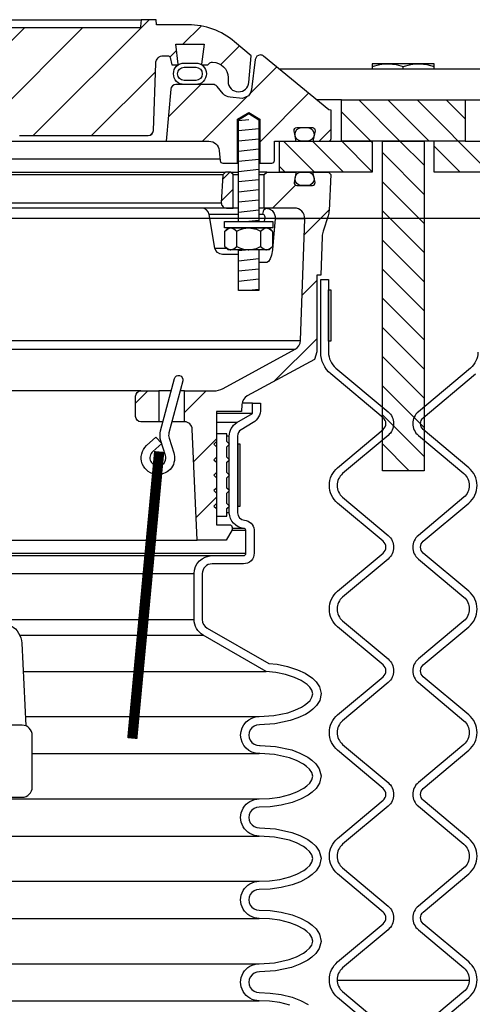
# Model space of a CAD drawing. Extents: x -169 to 6736, y -208 to 3022.
# Tile 555 of 656: x 6044 to 6049, y 974 to 986. Entities that reach past the tile are written whole.
import ezdxf

# ---------------------------------------------------------------- set-up
doc = ezdxf.new("R2010")
doc.units = 0
doc.header["$MEASUREMENT"] = 0
doc.header["$PDSIZE"] = 1
doc.layers.get('DEFPOINTS').update_dxf_attribs({"linetype": 'CONTINUOUS'})
for name, color, linetype in [('DIM', 3, 'CONTINUOUS'), ('FILL-CAP', 1, 'CONTINUOUS'), ('FREEZE-LINES', 8, 'CONTINUOUS'), ('MULTI-PORT-MANHOLE', 2, 'CONTINUOUS'), ('MULTI-PORT-MANHOLE-HATCH', 252, 'CONTINUOUS'), ('MULTI-PORT-SHROUD', 1, 'CONTINUOUS'), ('MULTI-PORT-SPILL-BUCKET', 1, 'CONTINUOUS'), ('MULTI-PORT-SPILL-BUCKET-HATCH', 7, 'CONTINUOUS'), ('MULTI-PORT-SPILL-BUCKET-MANHOLE', 2, 'CONTINUOUS'), ('MULTI-PORT-SPILL-BUCKET-MANHOLE-HATCH', 7, 'CONTINUOUS'), ('MULTI-PORT-SPILL-BUCKET-SHROUD', 1, 'CONTINUOUS')]:
    doc.layers.add(name, color=color, linetype=linetype)
doc.styles.add('SIMPLEX', font='simplex')
doc.dimstyles.new('DIM64', dxfattribs={"dimscale": 64, "dimtxt": 0.09375, "dimasz": 0.09375, "dimexe": 0.0625, "dimexo": 0.0625, "dimgap": 0.046875, "dimtad": 1, "dimdec": 4, "dimzin": 3, "dimdsep": 46, "dimlunit": 4, "dimtxsty": 'SIMPLEX', "dimcen": 0, "dimclrd": 256, "dimclre": 256, "dimclrt": 256, "dimadec": 0, "dimazin": 0, "dimtfac": 1, "dimtdec": 4, "dimtmove": 0, "dimatfit": 3, "dimfxl": 1, "dimfrac": 2, "dimtolj": 1, "dimtzin": 0, "dimarcsym": 0})
pattern_1 = [(135, (14030.1656, -192.00985), (0.176776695, 0.176776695), [])]
pattern_2 = [(45, (-1933.3642, -192.00985), (-0.35355339, 0.35355339), [])]

# ---------------------------------------------------------------- blocks, each defined once
blk = doc.blocks.new('*D61')
at = {"layer": 'DEFPOINTS', "color": 0, "transparency": 16777216}
for p in [(6443.911, 978.296), (5827.154, 978.015), (5827.154, 700.523)]:
    blk.add_point(p, dxfattribs=at)
at = {"layer": 'DIM', "lineweight": -2, "transparency": 16777216}
for p, q in [((6443.911, 974.296), (6443.911, 696.523)), ((5827.154, 974.015), (5827.154, 696.523)), ((6437.911, 700.523), (5833.154, 700.523))]:
    blk.add_line(p, q, dxfattribs=at)
at = {"layer": 'DIM', "transparency": 16777216}
for points in [[(5833.154, 701.523), (5833.154, 699.523), (5827.154, 700.523)], [(6437.911, 701.523), (6437.911, 699.523), (6443.911, 700.523)]]:
    blk.add_solid(points, dxfattribs=at)
at = {"layer": 'DIM', "transparency": 16777216, "insert": (6135.532, 708.095), "char_height": 6, "attachment_point": 5, "style": 'SIMPLEX'}
blk.add_mtext('\\A1;51\'-4 3/4" (F.V. TANK SLAB)', dxfattribs=at)

msp = doc.modelspace()

# ---------------------------------------------------------------- hatches: boundary and pattern name
at = {"layer": 'MULTI-PORT-MANHOLE-HATCH', "linetype": 'Continuous'}
h = msp.add_hatch(dxfattribs=at)
h.set_pattern_fill('LINE', color=256, scale=2, angle=45, style=0)
h.set_pattern_definition(pattern_1)
h.paths.add_polyline_path([(6047.6507, 985.45221), (6049.1507, 985.45221), (6049.1507, 984.95221), (6049.9007, 984.95221), (6049.9007, 984.57721), (6048.7757, 984.57721), (6048.7757, 984.95221), (6048.0257, 984.95221), (6048.0257, 984.57721), (6046.9007, 984.57721), (6046.9007, 984.95221), (6047.6507, 984.95221)])
h = msp.add_hatch(dxfattribs=at)
h.set_pattern_fill('LINE', color=256, scale=2, angle=45, style=0)
h.set_pattern_definition(pattern_1)
h.paths.add_polyline_path([(6048.1477, 984.95221), (6048.6537, 984.95221), (6048.6537, 980.95221), (6048.1477, 980.95221)])
at = {"layer": 'MULTI-PORT-SPILL-BUCKET-HATCH', "linetype": 'Continuous'}
h = msp.add_hatch(dxfattribs=at)
h.set_pattern_fill('LINE', color=256, scale=4, angle=45, style=0)
h.set_pattern_definition([(45, (-1797.5617, -220.5046), (-0.35355339, 0.35355339), [])])
edge = h.paths.add_edge_path(flags=16)
edge.add_line((6046.3382, 984.13971), (6046.3382, 984.54596))
edge.add_line((6046.3382, 984.54596), (6046.30695, 984.57721))
edge.add_line((6046.30695, 984.57721), (6046.24445, 984.57721))
edge.add_line((6046.24445, 984.57721), (6046.21147, 984.54424))
edge.add_line((6046.21147, 984.54424), (6046.19371, 984.20549))
edge.add_arc((6046.25613, 984.20222), 0.0625, 176.99787, 269.997947)
edge.add_line((6046.25613, 984.13971), (6046.3382, 984.13971))
edge = h.paths.add_edge_path()
edge.add_line((6045.21625, 981.92096), (6045.43473, 981.92096))
edge.add_line((6045.43473, 981.92096), (6045.43473, 981.54596))
edge.add_line((6045.43473, 981.54596), (6045.21625, 981.54596))
edge.add_arc((6045.21625, 981.60846), 0.0625, 180, 270, ccw=False)
edge.add_line((6045.15375, 981.60846), (6045.15375, 981.85846))
edge.add_arc((6045.21625, 981.85846), 0.0625, 90, 180, ccw=False)
edge = h.paths.add_edge_path()
edge.add_arc((6047.08133, 984.01471), 0.125, 358, 450)
edge.add_line((6047.08133, 984.13971), (6046.7132, 984.13971))
edge.add_line((6046.7132, 984.13971), (6046.7132, 984.54596))
edge.add_line((6046.7132, 984.54596), (6046.74445, 984.57721))
edge.add_line((6046.74445, 984.57721), (6047.084, 984.57721))
edge.add_arc((6047.084, 984.56222), 0.015, -11.010479, 90.011204, ccw=False)
edge.add_line((6047.09872, 984.55935), (6047.07755, 984.45043))
edge.add_arc((6047.10823, 984.44447), 0.03125, 169.001697, 270.001442)
edge.add_line((6047.10823, 984.41322), (6047.30016, 984.41322))
edge.add_arc((6047.30016, 984.44447), 0.03125, 269.999681, 370.999427)
edge.add_line((6047.33084, 984.45043), (6047.30967, 984.55936))
edge.add_arc((6047.32477, 984.5619), 0.01532, 88.573656, 189.573401, ccw=False)
edge.add_line((6047.32515, 984.57721), (6047.49596, 984.57721))
edge.add_line((6047.49596, 984.57721), (6047.52406, 984.54601))
edge.add_line((6047.52406, 984.54601), (6047.5012, 984.10986))
edge.add_arc((6047.25153, 984.12295), 0.25001, 342.100386, 357.000406, ccw=False)
edge.add_line((6047.48944, 984.0461), (6047.42948, 983.86044))
edge.add_arc((6047.66737, 983.7836), 0.25, 162.100003, 178.000095)
edge.add_line((6047.41753, 983.79232), (6047.40128, 983.32721))
edge.add_line((6047.40128, 983.32721), (6047.35074, 983.32721))
edge.add_line((6047.35074, 983.32721), (6047.35074, 982.39677))
edge.add_line((6047.35074, 982.39677), (6047.32329, 982.30378))
edge.add_line((6047.32329, 982.30378), (6046.50899, 981.86064))
edge.add_arc((6046.56874, 981.75085), 0.125, 118.554702, 177.000044)
edge.add_line((6046.44391, 981.75739), (6046.43938, 981.67096))
edge.add_line((6046.43938, 981.67096), (6046.1357, 981.67096))
edge.add_line((6046.1357, 981.67096), (6046.1357, 980.29596))
edge.add_line((6046.1357, 980.29596), (6046.29445, 980.29596))
edge.add_arc((6046.29445, 980.26471), 0.03125, 0, 90, ccw=False)
edge.add_line((6046.3257, 980.26471), (6046.3257, 980.23346))
edge.add_line((6046.3257, 980.23346), (6046.25353, 980.10846))
edge.add_line((6046.25353, 980.10846), (6045.9007, 980.10846))
edge.add_line((6045.9007, 980.10846), (6045.84185, 981.4563))
edge.add_arc((6045.74819, 981.45221), 0.09375, 2.499991, 90)
edge.add_line((6045.74819, 981.54596), (6045.74819, 981.92096))
edge.add_line((6045.74819, 981.92096), (6046.09859, 981.92096))
edge.add_arc((6046.09859, 982.17096), 0.25, 270.000244, 298.555091)
edge.add_line((6046.21808, 981.95137), (6047.08942, 982.42555))
edge.add_arc((6047.02967, 982.53535), 0.125, 298.554793, 357.999929)
edge.add_line((6047.1546, 982.53098), (6047.20626, 984.01035))
h = msp.add_hatch(dxfattribs=at)
h.set_pattern_fill('LINE', color=256, scale=4, angle=45, style=0)
h.set_pattern_definition([(45, (-1933.3642, -192.00985), (-0.35355339, 0.35355339), [])])
edge = h.paths.add_edge_path()
edge.add_line((6046.3382, 984.13971), (6046.3382, 984.54596))
edge.add_line((6046.3382, 984.54596), (6046.30695, 984.57721))
edge.add_line((6046.30695, 984.57721), (6046.24445, 984.57721))
edge.add_line((6046.24445, 984.57721), (6046.21147, 984.54424))
edge.add_line((6046.21147, 984.54424), (6046.19371, 984.20549))
edge.add_arc((6046.25613, 984.20222), 0.0625, 176.99787, 269.997947)
edge.add_line((6046.25613, 984.13971), (6046.3382, 984.13971))
at = {"layer": 'MULTI-PORT-SPILL-BUCKET-MANHOLE-HATCH', "linetype": 'Continuous'}
h = msp.add_hatch(dxfattribs=at)
h.set_pattern_fill('LINE', color=256, scale=4, angle=45, style=0)
h.set_pattern_definition(pattern_2)
h.paths.add_polyline_path([(6045.39753, 985.89861, -0.40402688), (6045.49123, 985.98909), (6045.54116, 985.98909, -0.33946204), (6045.57135, 985.96593), (6045.59444, 985.87971), (6045.6632, 985.87971), (6045.6721, 985.88862), (6045.6425, 986.12971), (6045.98389, 986.12971), (6045.95429, 985.88862), (6045.9632, 985.87971), (6046.03194, 985.87971), (6046.05404, 985.90181, -0.19891237), (6046.07614, 985.91096), (6046.0882, 985.91096, -0.41421356), (6046.2757, 985.72346), (6046.2757, 985.67659, 0.41824171), (6046.40241, 985.5516, 0.39283658), (6046.52865, 985.66569), (6046.55695, 985.98909), (6046.354, 986.15938, 0.17633049), (6045.79157, 986.36409), (6045.40898, 986.36409), (6045.40461, 986.42659), (6045.2197, 986.42659), (6045.21686, 986.38589), (6045.21401, 986.34519), (6045.21336, 986.33589), (6045.21271, 986.32659), (6041.58832, 986.32659), (6041.58701, 986.34519), (6041.58417, 986.38589), (6041.58132, 986.42659), (6041.39614, 986.42659), (6041.39177, 986.36409), (6041.22199, 986.36409), (6041.21762, 986.42659), (6041.0301, 986.42659), (6041.02573, 986.36409), (6040.77178, 986.36409), (6040.77178, 986.42659), (6040.65582, 986.42659), (6040.65582, 986.36409), (6040.43162, 986.36409), (6040.43162, 986.42659), (6040.31566, 986.42659), (6040.31566, 986.36409), (6039.77566, 986.36409), (6039.77129, 986.42659), (6039.58378, 986.42659), (6039.5794, 986.36409), (6039.45767, 986.36409), (6039.4533, 986.42659), (6039.26257, 986.42659), (6039.24112, 986.42409), (6039.2209, 986.4182), (6039.20197, 986.40897), (6039.18484, 986.39671), (6039.17003, 986.38174), (6039.15792, 986.36451), (6039.15191, 986.3528), (6039.14715, 986.34054), (6039.14348, 986.32667), (6039.14141, 986.31248), (6039.10587, 985.90635), (6039.07033, 985.50022), (6039.06527, 985.44233), (6039.05949, 985.37627), (6039.05566, 985.36029), (6039.04807, 985.34065), (6039.0373, 985.32255), (6039.02362, 985.30653), (6039.00747, 985.29301), (6038.98926, 985.28242), (6038.9619, 985.27215), (6038.93567, 985.27034), (6036.80368, 985.27034), (6036.75837, 985.27884), (6036.71922, 985.30318), (6036.69156, 985.34006), (6036.67914, 985.38444), (6036.63266, 985.91569), (6036.63882, 985.96677), (6036.66503, 986.01104), (6036.70685, 986.041), (6036.7572, 986.05159), (6037.11925, 986.05159), (6037.16708, 986.06111), (6037.20764, 986.0882), (6037.23474, 986.12876), (6037.24425, 986.17659), (6037.24425, 986.30159), (6037.23474, 986.34943), (6037.20764, 986.38998), (6037.16708, 986.41708), (6037.11925, 986.42659), (6036.93173, 986.42659), (6036.92736, 986.36409), (6036.59096, 986.36409), (6036.54454, 986.36763), (6036.49812, 986.37129), (6036.45079, 986.36775), (6036.40277, 986.36409), (6036.34048, 986.36409), (6036.31768, 986.37014), (6036.30384, 986.38195), (6036.27746, 986.40256), (6036.24739, 986.41708), (6036.21481, 986.42464), (6036.18122, 986.42658), (6036.11596, 986.41595), (6036.06062, 986.38226), (6036.05137, 986.37429), (6036.03079, 986.36462), (6036.01613, 986.36409), (6035.98692, 986.36409), (6035.96453, 986.36585), (6035.94254, 986.37032), (6035.92076, 986.37627), (6035.89891, 986.38195), (6035.8974, 986.38227), (6035.89589, 986.38258), (6035.88352, 986.3844), (6035.87102, 986.385), (6035.857, 986.38424), (6035.84314, 986.38195), (6035.82128, 986.37626), (6035.79948, 986.37031), (6035.77744, 986.36584), (6035.75513, 986.36409), (6035.70565, 986.36409), (6035.68321, 986.37072), (6035.66844, 986.38136), (6035.66777, 986.38195), (6035.66115, 986.38746), (6035.65423, 986.39258), (6035.63235, 986.40526), (6035.60872, 986.41428), (6035.58324, 986.41965), (6035.55724, 986.42138), (6035.52975, 986.41944), (6035.50288, 986.41341), (6035.47725, 986.40283), (6035.4539, 986.3879), (6035.45026, 986.38498), (6035.43949, 986.37576), (6035.41697, 986.36505), (6035.40029, 986.36409), (6035.00983, 986.36409, 0.17632698), (6034.44739, 986.15938), (6034.24445, 985.98909), (6034.27274, 985.66569, 0.39283658), (6034.39898, 985.5516, 0.41824171), (6034.5257, 985.67659), (6034.5257, 985.72346, -0.41421356), (6034.7132, 985.91096), (6034.72525, 985.91096, -0.19891237), (6034.74735, 985.90181), (6034.76945, 985.87971), (6034.8382, 985.87971), (6034.8471, 985.88862), (6034.8175, 986.12971), (6035.15889, 986.12971), (6035.12929, 985.88862), (6035.1382, 985.87971), (6035.20695, 985.87971), (6035.23005, 985.96593, -0.3394582), (6035.26023, 985.98909), (6035.31016, 985.98909, -0.40402635), (6035.40386, 985.89861), (6035.43242, 985.08066, 0.40402635), (6035.49488, 985.02034), (6035.65351, 985.02034), (6035.70523, 985.02419), (6035.75696, 985.02788), (6036.11236, 985.02593), (6036.47926, 985.02426), (6036.51006, 985.02332), (6036.54079, 985.02087), (6036.55107, 985.02034), (6039.22711, 985.02034), (6039.27242, 985.02884), (6039.31156, 985.05318), (6039.33923, 985.09006), (6039.35164, 985.13444), (6039.4219, 985.93748), (6039.43432, 985.98188), (6039.46198, 986.01875), (6039.50113, 986.04309), (6039.54644, 986.05159), (6041.9513, 986.05159, -0.38887873), (6042.20035, 985.82338), (6042.20821, 985.73364, 0.38887873), (6042.27047, 985.67659), (6042.40677, 985.67659, -0.09968274), (6042.45515, 985.66685), (6043.61949, 985.17812, -0.27840381), (6043.69563, 985.07375), (6043.69631, 985.06598, 0.38887873), (6043.74612, 985.02034), (6045.30651, 985.02034, 0.40402623), (6045.36897, 985.08066)])
h = msp.add_hatch(dxfattribs=at)
h.set_pattern_fill('LINE', color=256, scale=4, angle=45, style=0)
h.set_pattern_definition(pattern_2)
edge = h.paths.add_edge_path()
edge.add_line((6045.58085, 985.58266), (6045.5257, 984.95221))
edge.add_line((6045.5257, 984.95221), (6046.04417, 984.95221))
edge.add_arc((6046.04417, 984.82721), 0.125, 5.000099, 90.000043, ccw=False)
edge.add_line((6046.16869, 984.83811), (6046.17945, 984.71511))
edge.add_arc((6046.21058, 984.71784), 0.03125, 185, 270)
edge.add_line((6046.21058, 984.68659), (6046.392, 984.68659))
edge.add_line((6046.392, 984.68659), (6046.392, 985.21784))
edge.add_line((6046.392, 985.21784), (6046.5257, 985.29818))
edge.add_line((6046.5257, 985.29818), (6046.6594, 985.21784))
edge.add_line((6046.6594, 985.21784), (6046.6594, 984.68659))
edge.add_line((6046.6594, 984.68659), (6046.80695, 984.68659))
edge.add_arc((6046.80695, 984.71784), 0.03125, 270, 360)
edge.add_line((6046.8382, 984.71784), (6046.8382, 984.95221))
edge.add_line((6046.8382, 984.95221), (6047.08324, 984.95221))
edge.add_arc((6047.08324, 984.96784), 0.01562, 270, 370.999746)
edge.add_line((6047.09858, 984.97082), (6047.07755, 985.079))
edge.add_arc((6047.10823, 985.08497), 0.03125, 90.000847, 191.000593, ccw=False)
edge.add_line((6047.10823, 985.11621), (6047.30016, 985.11621))
edge.add_arc((6047.30017, 985.08497), 0.03125, -10.998303, 90.001443, ccw=False)
edge.add_line((6047.33084, 985.079), (6047.30967, 984.97008))
edge.add_arc((6047.3244, 984.96722), 0.01501, 169.008936, 269.975776)
edge.add_line((6047.32439, 984.95221), (6047.49445, 984.95221))
edge.add_arc((6047.49445, 984.98346), 0.03125, 270, 360)
edge.add_line((6047.5257, 984.98346), (6047.5257, 985.32721))
edge.add_line((6047.5257, 985.32721), (6047.49738, 985.33252))
edge.add_line((6047.49738, 985.33252), (6046.7064, 985.98463))
edge.add_arc((6046.66673, 985.93633), 0.0625, 50.600528, 90)
edge.add_line((6046.66673, 985.99883), (6046.62596, 985.9835))
edge.add_line((6046.62596, 985.9835), (6046.60519, 985.94503))
edge.add_line((6046.60519, 985.94503), (6046.55991, 985.57807))
edge.add_line((6046.55991, 985.57807), (6046.54799, 985.53793))
edge.add_line((6046.54799, 985.53793), (6046.5229, 985.50406))
edge.add_line((6046.5229, 985.50406), (6046.45069, 985.47127))
edge.add_line((6046.45069, 985.47127), (6046.30158, 985.48432))
edge.add_arc((6046.31248, 985.60885), 0.125, 220.000141, 265.000351, ccw=False)
edge.add_line((6046.21672, 985.52849), (6046.14213, 985.61739))
edge.add_arc((6046.09425, 985.57722), 0.0625, 40.001024, 90.001569)
edge.add_line((6046.09425, 985.63971), (6045.64311, 985.63971))
edge.add_arc((6045.64311, 985.57721), 0.0625, 90, 175)

# ---------------------------------------------------------------- linework, layer by layer
at = {"layer": 'FILL-CAP', "linetype": 'Continuous'}
msp.add_lwpolyline([(6043.64244, 979.06988, -0.2587825), (6043.77247, 978.86016), (6043.82342, 977.85434)], format="xyb", dxfattribs=at)
msp.add_lwpolyline([(6043.7757, 976.98881, 0.41421356), (6043.9007, 977.11381), (6043.9007, 977.73881, 0.41421356), (6043.7757, 977.86381), (6037.0257, 977.86381, 0.41421356), (6036.9007, 977.73881), (6036.9007, 977.11381, 0.41421356), (6037.0257, 976.98881)], format="xyb", close=True, dxfattribs=at)
at = {"layer": 'FREEZE-LINES', "linetype": 'Continuous'}
msp.add_line((6657.53241, 984.01471), (5613.53241, 984.01471), dxfattribs=at)
at = {"layer": 'MULTI-PORT-MANHOLE', "linetype": 'Continuous'}
for p, q in [((6049.90405, 985.82721), (6046.89734, 985.82721)), ((6048.0257, 984.95221), (6047.6507, 984.95221)), ((6047.6507, 984.95221), (6048.0257, 984.95221)), ((6049.1507, 984.95221), (6048.7757, 984.95221))]:
    msp.add_line(p, q, dxfattribs=at)
at = {"layer": 'MULTI-PORT-MANHOLE', "color": 1, "linetype": 'Continuous'}
msp.add_line((6048.4007, 985.82721), (6048.4007, 985.85807), dxfattribs=at)
at = {"layer": 'MULTI-PORT-MANHOLE', "color": 7, "linetype": 'Continuous'}
for p, q in [((6047.6507, 985.45221), (6047.3522, 985.45221)), ((6049.1507, 985.45221), (6049.44919, 985.45221)), ((6049.20254, 974.76471), (6047.59885, 974.76471))]:
    msp.add_line(p, q, dxfattribs=at)
at = {"layer": 'MULTI-PORT-MANHOLE', "color": 1, "linetype": 'Continuous'}
for points in [[(6048.0257, 985.85807), (6048.11756, 985.88237), (6048.16506, 985.8892), (6048.2132, 985.89156), (6048.22653, 985.89138), (6048.27018, 985.88826), (6048.31375, 985.88142), (6048.4007, 985.85807), (6048.49256, 985.88237), (6048.54006, 985.8892), (6048.5882, 985.89156), (6048.60153, 985.89138), (6048.64518, 985.88826), (6048.68875, 985.88142), (6048.7757, 985.85807)], [(6048.7757, 985.82721), (6048.7757, 985.89156), (6048.0257, 985.89156), (6048.0257, 985.82721)]]:
    msp.add_lwpolyline(points, dxfattribs=at)
at = {"layer": 'MULTI-PORT-MANHOLE', "linetype": 'Continuous'}
for points in [[(6047.6507, 985.45221), (6049.1507, 985.45221), (6049.1507, 984.95221), (6049.9007, 984.95221), (6049.9007, 984.57721), (6048.7757, 984.57721), (6048.7757, 984.95221), (6048.0257, 984.95221), (6048.0257, 984.57721), (6046.9007, 984.57721), (6046.9007, 984.95221), (6047.6507, 984.95221)], [(6048.6537, 984.95221), (6048.6537, 980.95221), (6048.1477, 980.95221), (6048.1477, 984.95221)]]:
    msp.add_lwpolyline(points, close=True, dxfattribs=at)
at = {"layer": 'MULTI-PORT-SHROUD', "color": 1, "linetype": 'Continuous'}
for points in [[(6048.23582, 974.02908), (6047.60536, 974.5581, -0.46630694), (6047.60536, 974.989), (6048.15682, 975.45173, 0.46630723), (6048.15682, 975.59537), (6047.60536, 976.0581, -0.46630723), (6047.60536, 976.489), (6048.15682, 976.95173, 0.46630723), (6048.15682, 977.09537), (6047.60536, 977.5581, -0.46630723), (6047.60536, 977.989), (6048.15682, 978.45173, 0.46630723), (6048.15682, 978.59537), (6047.60536, 979.0581, -0.46630723), (6047.60536, 979.489), (6048.15682, 979.95173, 0.46630723), (6048.15682, 980.09537), (6047.60536, 980.5581, -0.46630723), (6047.60536, 980.989), (6048.15682, 981.45173, 0.46630817), (6048.15682, 981.59537), (6047.52349, 982.1268, -0.22169529), (6047.4007, 982.39012), (6047.4007, 983.27355), (6047.49445, 983.27355), (6047.49445, 982.39013, 0.22169529), (6047.58375, 982.19861), (6048.21709, 981.66718, -0.46630908), (6048.21709, 981.37992), (6047.66562, 980.91718, 0.46630905), (6047.66562, 980.62992), (6048.21709, 980.16718, -0.46630905), (6048.21709, 979.87992), (6047.66562, 979.41718, 0.46630905), (6047.66562, 979.12992), (6048.21709, 978.66718, -0.46630905), (6048.21709, 978.37992), (6047.66562, 977.91718, 0.46630905), (6047.66562, 977.62992), (6048.21709, 977.16718, -0.46630905), (6048.21709, 976.87992), (6047.66562, 976.41718, 0.46630905), (6047.66562, 976.12992), (6048.21709, 975.66718, -0.46630905), (6048.21709, 975.37992), (6047.66562, 974.91718, 0.46630785), (6047.66562, 974.62992), (6048.29608, 974.10089, -0.29327778)], [(6049.30695, 982.39013, -0.22169529), (6049.21764, 982.19861), (6048.58431, 981.66718, 0.46630908), (6048.58431, 981.37992), (6049.13577, 980.91718, -0.46630905), (6049.13577, 980.62992), (6048.58431, 980.16718, 0.46630905), (6048.58431, 979.87992), (6049.13577, 979.41718, -0.46630905), (6049.13577, 979.12992), (6048.58431, 978.66718, 0.46630905), (6048.58431, 978.37992), (6049.13577, 977.91718, -0.46630905), (6049.13577, 977.62992), (6048.58431, 977.16718, 0.46630905), (6048.58431, 976.87992), (6049.13577, 976.41718, -0.46630905), (6049.13577, 976.12992), (6048.58431, 975.66718, 0.46630905), (6048.58431, 975.37992), (6049.13577, 974.91718, -0.46630785), (6049.13577, 974.62992), (6048.50531, 974.10089, 0.29327778)], [(6048.56557, 974.02908), (6049.19603, 974.5581, 0.46630694), (6049.19603, 974.989), (6048.64457, 975.45173, -0.46630723), (6048.64457, 975.59537), (6049.19603, 976.0581, 0.46630723), (6049.19603, 976.489), (6048.64457, 976.95173, -0.46630723), (6048.64457, 977.09537), (6049.19603, 977.5581, 0.46630723), (6049.19603, 977.989), (6048.64457, 978.45173, -0.46630723), (6048.64457, 978.59537), (6049.19603, 979.0581, 0.46630723), (6049.19603, 979.489), (6048.64457, 979.95173, -0.46630723), (6048.64457, 980.09537), (6049.19603, 980.5581, 0.46630723), (6049.19603, 980.989), (6048.64457, 981.45173, -0.46630817), (6048.64457, 981.59537), (6049.2779, 982.1268, 0.22169529)]]:
    msp.add_lwpolyline(points, format="xyb", dxfattribs=at)
at = {"layer": 'MULTI-PORT-SHROUD', "color": 7, "linetype": 'Continuous'}
msp.add_lwpolyline([(6047.49445, 982.52355), (6047.49445, 983.14855), (6047.52445, 983.14855), (6047.52445, 982.52355)], close=True, dxfattribs=at)
at = {"layer": 'MULTI-PORT-SPILL-BUCKET', "color": 7, "linetype": 'Continuous'}
for p, q in [((6034.55695, 984.57721), (6046.24445, 984.57721)), ((6046.30695, 984.57721), (6046.4025, 984.57721)), ((6046.74445, 984.57721), (6046.6489, 984.57721)), ((6046.21147, 984.54424), (6034.58992, 984.54424)), ((6046.3382, 984.54596), (6046.4025, 984.54596)), ((6046.6489, 984.54596), (6046.7132, 984.54596)), ((6034.60768, 984.20549), (6046.19371, 984.20549)), ((6046.4025, 984.13971), (6034.3989, 984.13971)), ((6046.7132, 984.13971), (6046.6489, 984.13971)), ((6046.4025, 984.06224), (6046.04457, 984.06224)), ((6046.69683, 984.06224), (6046.6489, 984.06224)), ((6047.20626, 984.01035), (6046.84801, 984.01035)), ((6046.11644, 983.65468), (6046.25473, 983.65469)), ((6033.6468, 982.53098), (6047.1546, 982.53098)), ((6036.15414, 982.42555), (6047.08942, 982.42555)), ((6045.21625, 981.92096), (6036.57891, 981.92096)), ((6045.58448, 981.92096), (6045.43473, 981.92096)), ((6045.74819, 981.92096), (6045.69282, 981.92096)), ((6045.48579, 981.54596), (6045.43473, 981.54596)), ((6045.74819, 981.54596), (6045.59413, 981.54596)), ((6036.33348, 980.10846), (6045.9007, 980.10846))]:
    msp.add_line(p, q, dxfattribs=at)
at = {"layer": 'MULTI-PORT-SPILL-BUCKET', "color": 2, "linetype": 'Continuous'}
for p, q in [((6046.38136, 983.67239), (6046.38136, 983.86054)), ((6046.67004, 983.86054), (6046.67004, 983.67239))]:
    msp.add_line(p, q, dxfattribs=at)
for points in [[(6046.4025, 983.97722), (6046.4025, 985.2119), (6046.5257, 985.28593), (6046.6489, 985.2119), (6046.6489, 983.97722)], [(6046.23702, 983.86054), (6046.26711, 983.88543), (6046.30013, 983.89921), (6046.30919, 983.89921), (6046.30919, 983.89921), (6046.3467, 983.8882), (6046.38136, 983.86054), (6046.41376, 983.8753), (6046.4642, 983.89176), (6046.51836, 983.89911), (6046.5257, 983.89921), (6046.6187, 983.88248), (6046.67004, 983.86054), (6046.70012, 983.88543), (6046.73314, 983.89921), (6046.7422, 983.89921), (6046.77972, 983.8882), (6046.81437, 983.86054)], [(6046.23702, 983.67239), (6046.26711, 983.64751), (6046.30013, 983.63372), (6046.30919, 983.63372), (6046.30919, 983.63372), (6046.3467, 983.64473), (6046.38136, 983.67239), (6046.41376, 983.65763), (6046.4642, 983.64117), (6046.51836, 983.63382), (6046.5257, 983.63372), (6046.6187, 983.65046), (6046.67004, 983.67239), (6046.70012, 983.64751), (6046.73314, 983.63372), (6046.7422, 983.63372), (6046.77972, 983.64473), (6046.81437, 983.67239)], [(6046.6489, 983.63372), (6046.6489, 983.13984), (6046.4025, 983.13984), (6046.4025, 983.63372)]]:
    msp.add_lwpolyline(points, dxfattribs=at)
at = {"layer": 'MULTI-PORT-SPILL-BUCKET', "linetype": 'Continuous'}
for points in [[(6047.20626, 984.01035, 0.42447482), (6047.08133, 984.13971), (6046.7132, 984.13971), (6046.7132, 984.54596), (6046.74445, 984.57721), (6047.084, 984.57721, -0.47174628), (6047.09872, 984.55935), (6047.07755, 984.45043, 0.47162926), (6047.10823, 984.41322), (6047.30016, 984.41322, 0.47162926), (6047.33084, 984.45043), (6047.30967, 984.55936, -0.47162926), (6047.32515, 984.57721), (6047.49596, 984.57721), (6047.52406, 984.54601), (6047.5012, 984.10986, -0.06510535), (6047.48944, 984.0461), (6047.42948, 983.86044, 0.06948876), (6047.41753, 983.79232), (6047.40128, 983.32721), (6047.35074, 983.32721), (6047.35074, 982.39677), (6047.32329, 982.30378), (6046.50899, 981.86064, 0.26069176), (6046.44391, 981.75739), (6046.43938, 981.67096), (6046.1357, 981.67096), (6046.1357, 980.29596), (6046.29445, 980.29596, -0.41421356), (6046.3257, 980.26471), (6046.3257, 980.23346), (6046.25353, 980.10846), (6045.9007, 980.10846), (6045.84185, 981.4563, 0.40149071), (6045.74819, 981.54596), (6045.74819, 981.54596), (6045.74819, 981.92096), (6046.09859, 981.92096, 0.12524277), (6046.21808, 981.95137), (6047.08942, 982.42555, 0.265356), (6047.1546, 982.53098), (6047.20626, 984.01035)], [(6046.3382, 984.13971), (6046.3382, 984.54596), (6046.30695, 984.57721), (6046.24445, 984.57721), (6046.21147, 984.54424), (6046.19371, 984.20549, 0.4296343), (6046.25613, 984.13971), (6046.3382, 984.13971)]]:
    msp.add_lwpolyline(points, format="xyb", dxfattribs=at)
at = {"layer": 'MULTI-PORT-SPILL-BUCKET', "color": 7, "linetype": 'Continuous'}
for points in [[(6047.3202, 984.49322, -0.41421356), (6047.2402, 984.41322), (6047.1682, 984.41322, -0.41421356), (6047.0882, 984.49322), (6047.0882, 984.49722, -0.41421356), (6047.1682, 984.57722), (6047.2402, 984.57722, -0.41421356), (6047.3202, 984.49722)], [(6046.4025, 983.57721), (6046.20876, 983.57721, -0.36397024), (6046.11644, 983.65468), (6046.04457, 984.06224, 0.36397024), (6045.95225, 984.13971)]]:
    msp.add_lwpolyline(points, format="xyb", dxfattribs=at)
msp.add_lwpolyline([(6046.71923, 983.97721), (6046.72392, 984.02991), (6046.72318, 984.04047), (6046.71916, 984.04993), (6046.71231, 984.0572), (6046.70346, 984.0614), (6046.69683, 984.06224), (6046.7091, 984.11778), (6046.73216, 984.13971), (6046.77619, 984.1306), (6046.8095, 984.10858), (6046.83392, 984.07597), (6046.84667, 984.03642), (6046.84801, 984.01035), (6046.83139, 983.82583), (6046.81406, 983.63514), (6046.80376, 983.57032), (6046.78793, 983.52229), (6046.76757, 983.491), (6046.74489, 983.48019), (6046.73435, 983.48019), (6046.6489, 983.48019)], dxfattribs=at)
at = {"layer": 'MULTI-PORT-SPILL-BUCKET', "color": 2, "linetype": 'Continuous'}
for points in [[(6046.8187, 983.89921), (6046.2327, 983.89921), (6046.2327, 983.97722), (6046.2327, 983.97722), (6046.8187, 983.97722)], [(6046.7757, 983.89921), (6046.81437, 983.86054), (6046.81437, 983.67239), (6046.7757, 983.63372), (6046.2757, 983.63372), (6046.23702, 983.67239), (6046.23702, 983.86054), (6046.2757, 983.89921)], [(6046.2607, 980.49222), (6046.29195, 980.52347), (6046.2607, 980.55472), (6046.2607, 980.67972), (6046.29195, 980.71097), (6046.2607, 980.74222), (6046.2607, 980.86722), (6046.29195, 980.89847), (6046.2607, 980.92972), (6046.2607, 981.05472), (6046.29195, 981.08597), (6046.2607, 981.11722), (6046.2607, 981.24222), (6046.29195, 981.27347), (6046.2607, 981.30472), (6046.2607, 981.39847), (6046.1357, 981.39847), (6046.1357, 981.30472), (6046.10445, 981.27347), (6046.1357, 981.24222), (6046.1357, 981.11722), (6046.10445, 981.08597), (6046.1357, 981.05472), (6046.1357, 980.92972), (6046.10445, 980.89847), (6046.1357, 980.86722), (6046.1357, 980.74222), (6046.10445, 980.71097), (6046.1357, 980.67972), (6046.1357, 980.55472), (6046.10445, 980.52347), (6046.1357, 980.49222), (6046.1357, 980.39847), (6046.2607, 980.39847)]]:
    msp.add_lwpolyline(points, close=True, dxfattribs=at)
at = {"layer": 'MULTI-PORT-SPILL-BUCKET', "color": 1, "linetype": 'Continuous'}
msp.add_lwpolyline([(6045.42089, 980.90534, -0.67313043), (6045.28739, 981.25815), (6045.39933, 981.36018), (6045.4703, 981.28198), (6045.36437, 981.18543, 0.80377672), (6045.44904, 981.01389, 0.43550595), (6045.51692, 981.1387), (6045.46049, 981.31338, -0.14376727), (6045.45701, 981.43658), (6045.62386, 982.07062, -1), (6045.72518, 982.04396), (6045.55849, 981.41054, 0.14444497), (6045.56032, 981.34866), (6045.6175, 981.17071, -0.51620484)], format="xyb", close=True, dxfattribs=at)
at = {"layer": 'MULTI-PORT-SPILL-BUCKET', "linetype": 'Continuous'}
msp.add_lwpolyline([(6045.21625, 981.92096), (6045.43473, 981.92096), (6045.43473, 981.54596), (6045.21625, 981.54596, -0.41421356), (6045.15375, 981.60846), (6045.15375, 981.85846, -0.41421356)], format="xyb", close=True, dxfattribs=at)
at = {"layer": 'MULTI-PORT-SPILL-BUCKET', "color": 7, "const_width": 0.125}
msp.add_lwpolyline([(6045.44001, 981.1855), (6045.11361, 977.70075)], dxfattribs=at)
at = {"layer": 'MULTI-PORT-SPILL-BUCKET-HATCH', "linetype": 'Continuous'}
for p, q in [((6046.5257, 985.2119), (6046.40309, 985.19912)), ((6046.6483, 985.1012), (6046.40309, 985.07566)), ((6046.6483, 984.97774), (6046.40309, 984.95219)), ((6046.6483, 984.85427), (6046.40309, 984.82872)), ((6046.6483, 984.7308), (6046.40309, 984.70525)), ((6046.6483, 984.60733), (6046.40309, 984.58178)), ((6046.6483, 984.48386), (6046.40309, 984.45832)), ((6046.6483, 984.3604), (6046.40309, 984.33485)), ((6046.6483, 984.23693), (6046.40309, 984.21138)), ((6046.6483, 984.11346), (6046.40309, 984.08791)), ((6046.6483, 983.98999), (6046.52569, 983.97722))]:
    msp.add_line(p, q, dxfattribs=at)
at = {"layer": 'MULTI-PORT-SPILL-BUCKET-HATCH'}
for p, q in [((6046.5257, 983.63372), (6046.40309, 983.62094)), ((6046.6483, 983.52302), (6046.40309, 983.49747)), ((6046.6483, 983.39955), (6046.40309, 983.37401)), ((6046.6483, 983.27609), (6046.40309, 983.25054)), ((6046.6483, 983.15262), (6046.5257, 983.13984))]:
    msp.add_line(p, q, dxfattribs=at)
at = {"layer": 'MULTI-PORT-SPILL-BUCKET-MANHOLE', "color": 7, "linetype": 'Continuous'}
for p, q in [((6041.58132, 986.42659), (6045.21963, 986.42556)), ((6035.2757, 984.95221), (6045.5257, 984.95221))]:
    msp.add_line(p, q, dxfattribs=at)
at = {"layer": 'MULTI-PORT-SPILL-BUCKET-MANHOLE', "linetype": 'Continuous'}
for points in [[(6043.74612, 985.02034), (6045.30651, 985.02034, 0.40402623), (6045.36897, 985.08066), (6045.39753, 985.89861, -0.40402688), (6045.49123, 985.98909), (6045.54116, 985.98909, -0.33946204), (6045.57135, 985.96593), (6045.59444, 985.87971), (6045.6632, 985.87971), (6045.6721, 985.88862), (6045.6425, 986.12971), (6045.98389, 986.12971), (6045.95429, 985.88862), (6045.9632, 985.87971), (6046.03194, 985.87971), (6046.05404, 985.90181, -0.19891237), (6046.07614, 985.91096), (6046.0882, 985.91096, -0.41421356), (6046.2757, 985.72346), (6046.2757, 985.67659, 0.41421356), (6046.4007, 985.55159), (6046.40413, 985.55159, 0.38887873), (6046.52865, 985.66569), (6046.55695, 985.98909), (6046.354, 986.15938, 0.17633049), (6045.79157, 986.36409), (6045.40898, 986.36409), (6045.40461, 986.42659), (6045.2197, 986.42659), (6045.21686, 986.38589), (6045.21401, 986.34519), (6045.21336, 986.33589), (6045.21271, 986.32659), (6041.58832, 986.32659)], [(6045.58085, 985.58266), (6045.5257, 984.95221), (6046.04417, 984.95221, -0.38887845), (6046.16869, 984.83811), (6046.17945, 984.71511, 0.38887873), (6046.21058, 984.68659), (6046.392, 984.68659), (6046.392, 985.21784), (6046.5257, 985.29818), (6046.6594, 985.21784), (6046.6594, 984.68659), (6046.80695, 984.68659, 0.41421356), (6046.8382, 984.71784), (6046.8382, 984.95221), (6047.08324, 984.95221, 0.47162926), (6047.09858, 984.97082), (6047.07755, 985.079, -0.47162926), (6047.10823, 985.11621), (6047.30016, 985.11621, -0.47162926), (6047.33084, 985.079), (6047.30967, 984.97008, 0.47145376), (6047.32439, 984.95221), (6047.49445, 984.95221, 0.41421356), (6047.5257, 984.98346), (6047.5257, 985.32721), (6047.49738, 985.33252), (6046.7064, 985.98463, 0.17362646), (6046.66673, 985.99883), (6046.62596, 985.9835), (6046.60519, 985.94503), (6046.55991, 985.57807), (6046.54799, 985.53793), (6046.5229, 985.50406), (6046.45069, 985.47127), (6046.30158, 985.48432, -0.19891332), (6046.21672, 985.52849), (6046.14213, 985.61739, 0.22169716), (6046.09425, 985.63971), (6045.64311, 985.63971, 0.38887873), (6045.58085, 985.58266)]]:
    msp.add_lwpolyline(points, format="xyb", dxfattribs=at)
at = {"layer": 'MULTI-PORT-SPILL-BUCKET-MANHOLE', "color": 7, "linetype": 'Continuous'}
for points in [[(6045.8832, 985.89972, -1), (6045.8832, 985.63972), (6045.7432, 985.63972, -1), (6045.7432, 985.89972)], [(6045.8832, 985.68972), (6045.7432, 985.68972, -1), (6045.7432, 985.84972), (6045.8832, 985.84972, -1)]]:
    msp.add_lwpolyline(points, format="xyb", close=True, dxfattribs=at)
msp.add_lwpolyline([(6047.3202, 985.03222, -0.41421356), (6047.2402, 984.95222), (6047.1682, 984.95222, -0.41421356), (6047.0882, 985.03222), (6047.0882, 985.03622, -0.41421356), (6047.1682, 985.11622), (6047.2402, 985.11622, -0.41421356), (6047.3202, 985.03622)], format="xyb", dxfattribs=at)
msp.add_lwpolyline([(6046.17785, 984.73346), (6040.89205, 984.73346)], dxfattribs=at)
at = {"layer": 'MULTI-PORT-SPILL-BUCKET-SHROUD', "color": 7, "linetype": 'Continuous'}
for p, q in [((6046.5707, 981.77347), (6046.4458, 981.77347)), ((6046.5707, 981.64815), (6046.1357, 981.64815)), ((6046.38214, 981.53566), (6046.1357, 981.53566)), ((6046.2907, 981.3711), (6046.2607, 981.3711)), ((6046.2907, 980.43936), (6046.2607, 980.43936)), ((6046.46429, 980.25238), (6046.3257, 980.25238)), ((6046.49257, 980.22754), (6046.32228, 980.22754)), ((6036.3706, 979.95254), (6046.49257, 979.95254)), ((6036.37593, 979.92129), (6046.08195, 979.92129)), ((6036.41324, 979.70254), (6045.8632, 979.70254)), ((6043.59854, 979.1454), (6045.8632, 979.1454)), ((6043.74874, 978.95572), (6045.97298, 978.95572)), ((6043.78993, 978.5155), (6046.7393, 978.5155)), ((6043.81765, 977.96816), (6046.65316, 977.96816)), ((6043.9007, 977.51816), (6046.65316, 977.51816)), ((6043.56279, 976.96816), (6046.65316, 976.96816)), ((6042.5257, 976.51816), (6046.65316, 976.51816)), ((6042.82698, 975.96816), (6046.65317, 975.96816)), ((6042.82698, 975.51816), (6046.65317, 975.51816)), ((6042.81111, 974.96816), (6046.65317, 974.96816)), ((6042.82698, 974.51816), (6046.65317, 974.51816))]:
    msp.add_line(p, q, dxfattribs=at)
at = {"layer": 'MULTI-PORT-SPILL-BUCKET-SHROUD', "linetype": 'Continuous'}
msp.add_lwpolyline([(6047.02386, 974.46477), (6046.90251, 974.49544), (6046.77862, 974.51273), (6046.65317, 974.51816, -1.00000016), (6046.65317, 974.96816), (6046.83831, 974.98028), (6047.01906, 975.02006), (6047.10706, 975.05249), (6047.1901, 975.0964), (6047.22847, 975.12388), (6047.26281, 975.1562), (6047.29042, 975.19511), (6047.30311, 975.24011), (6047.29306, 975.28565), (6047.26668, 975.32571), (6047.23291, 975.35884), (6047.19483, 975.38685), (6047.11204, 975.43169), (6047.02398, 975.46473), (6046.9026, 975.49542), (6046.77866, 975.51272), (6046.65317, 975.51816, -1.00000017), (6046.65317, 975.96816), (6046.77862, 975.9736), (6046.90251, 975.99089), (6047.02386, 976.02156), (6047.11189, 976.05456), (6047.19467, 976.09936), (6047.23275, 976.12735), (6047.26653, 976.16044), (6047.29297, 976.20045), (6047.30312, 976.24596), (6047.29054, 976.29097), (6047.263, 976.32991), (6047.2287, 976.36226), (6047.19036, 976.38975), (6047.10737, 976.43369), (6047.01941, 976.46615), (6046.83873, 976.50599), (6046.65316, 976.51816, -1.00000017), (6046.65316, 976.96816), (6046.77861, 976.9736), (6046.90251, 976.99089), (6047.02385, 977.02156), (6047.11188, 977.05456), (6047.19466, 977.09936), (6047.23274, 977.12735), (6047.26652, 977.16044), (6047.29296, 977.20045), (6047.30312, 977.24596), (6047.29053, 977.29097), (6047.26299, 977.32991), (6047.2287, 977.36226), (6047.19035, 977.38975), (6047.10736, 977.43369), (6047.01941, 977.46615), (6046.83872, 977.50599), (6046.65911, 977.51777), (6046.65316, 977.51816, -1), (6046.65316, 977.96816), (6046.82961, 977.97922), (6047.00251, 978.01508), (6047.08619, 978.04374), (6047.16592, 978.08188), (6047.2037, 978.10543), (6047.23882, 978.13266), (6047.27005, 978.16444), (6047.29381, 978.20221), (6047.30231, 978.24568), (6047.29171, 978.2886), (6047.26707, 978.32543), (6047.23537, 978.35664), (6047.1626, 978.40658), (6047.08242, 978.44398), (6046.97074, 978.48029), (6046.85615, 978.50341), (6046.7393, 978.5155), (6045.97298, 978.95572, -0.26853007), (6045.8632, 979.1454), (6045.8632, 979.70254, -0.41421356), (6046.08195, 979.92129), (6046.46132, 979.92129, 0.41421356), (6046.49257, 979.95254), (6046.49257, 980.22754, 0.33495079), (6046.46429, 980.25238, -0.37226186), (6046.2907, 980.43936), (6046.2907, 981.3711, -0.26412454), (6046.38214, 981.53566), (6046.5707, 981.64815), (6046.5707, 981.77347), (6046.6707, 981.77347), (6046.6707, 981.69784, -0.26412454), (6046.57926, 981.53682), (6046.43384, 981.45007, 0.26412454), (6046.3907, 981.37165), (6046.3907, 980.44146, 0.36520106), (6046.47435, 980.35188, -0.35854627), (6046.59257, 980.23422), (6046.59257, 979.95254, -0.41421356), (6046.46132, 979.82129), (6046.08195, 979.82129, 0.41421356), (6045.9632, 979.70254), (6045.9632, 979.1454, 0.26853007), (6046.02279, 979.04244), (6046.77071, 978.61279), (6046.87122, 978.60239), (6046.99617, 978.57718), (6047.11916, 978.53719), (6047.21236, 978.49371), (6047.29924, 978.4341), (6047.34451, 978.38952), (6047.38459, 978.32961), (6047.40469, 978.24819), (6047.38838, 978.16474), (6047.34894, 978.10205), (6047.30542, 978.05777), (6047.26094, 978.02327), (6047.21409, 977.99407), (6047.12409, 977.95102), (6047.02896, 977.91844), (6046.84296, 977.87986), (6046.65583, 977.86813, 1.02213573), (6046.65596, 977.61819), (6046.66566, 977.61756), (6046.85284, 977.60527), (6047.04761, 977.56234), (6047.14826, 977.5252), (6047.24312, 977.47496), (6047.29242, 977.43961), (6047.33887, 977.39581), (6047.38218, 977.33458), (6047.40619, 977.24869), (6047.38655, 977.16069), (6047.34409, 977.09644), (6047.29766, 977.05096), (6047.24833, 977.0147), (6047.15343, 976.96334), (6047.05375, 976.92597), (6046.92173, 976.8926), (6046.78771, 976.8739), (6046.65501, 976.86815, 1.01877101), (6046.65596, 976.61819), (6046.85285, 976.60527), (6047.04762, 976.56234), (6047.14826, 976.5252), (6047.24313, 976.47496), (6047.29243, 976.43961), (6047.33887, 976.39581), (6047.38219, 976.33458), (6047.40619, 976.24868), (6047.38655, 976.16069), (6047.3441, 976.09644), (6047.29767, 976.05096), (6047.24833, 976.0147), (6047.15344, 975.96334), (6047.05375, 975.92597), (6046.92174, 975.8926), (6046.78771, 975.8739), (6046.65502, 975.86815, 1.01490594), (6046.65502, 975.61818), (6046.78776, 975.61242), (6046.92183, 975.5937), (6047.05389, 975.56031), (6047.15361, 975.5229), (6047.24853, 975.47149), (6047.29788, 975.43519), (6047.34432, 975.38963), (6047.38674, 975.32523), (6047.40618, 975.23714), (6047.38197, 975.15133), (6047.3386, 975.09021), (6047.29213, 975.04647), (6047.24282, 975.01116), (6047.14791, 974.96097), (6047.04723, 974.92387), (6046.8524, 974.88099), (6046.65596, 974.86813, 1.01873998), (6046.65502, 974.61818), (6046.78772, 974.61243), (6046.92174, 974.59372), (6047.05375, 974.56035), (6047.15344, 974.52298), (6047.24833, 974.47162)], format="xyb", dxfattribs=at)
at = {"layer": 'MULTI-PORT-SPILL-BUCKET-SHROUD', "color": 7, "linetype": 'Continuous'}
msp.add_lwpolyline([(6046.3957, 981.27347), (6046.3957, 980.52347), (6046.4207, 980.52347), (6046.4207, 981.27347), (6046.3957, 981.27347), (6046.39444, 981.27347), (6046.39067, 981.27347)], dxfattribs=at)

# ---------------------------------------------------------------- dimensions: what is measured, and where the dimension line sits
at = {"layer": 'DIM'}
dim = msp.add_linear_dim(base=(5827.15422, 700.52328), p1=(6443.9106, 978.29596), p2=(5827.15422, 978.01471), angle=180, text='<> (F.V. TANK SLAB)', dimstyle='DIM64', dxfattribs=at)
dim.commit()
dim.dimension.update_dxf_attribs({"geometry": '*D61', "text_midpoint": (6135.53241, 708.09471)})

doc.saveas('drawing.dxf')
